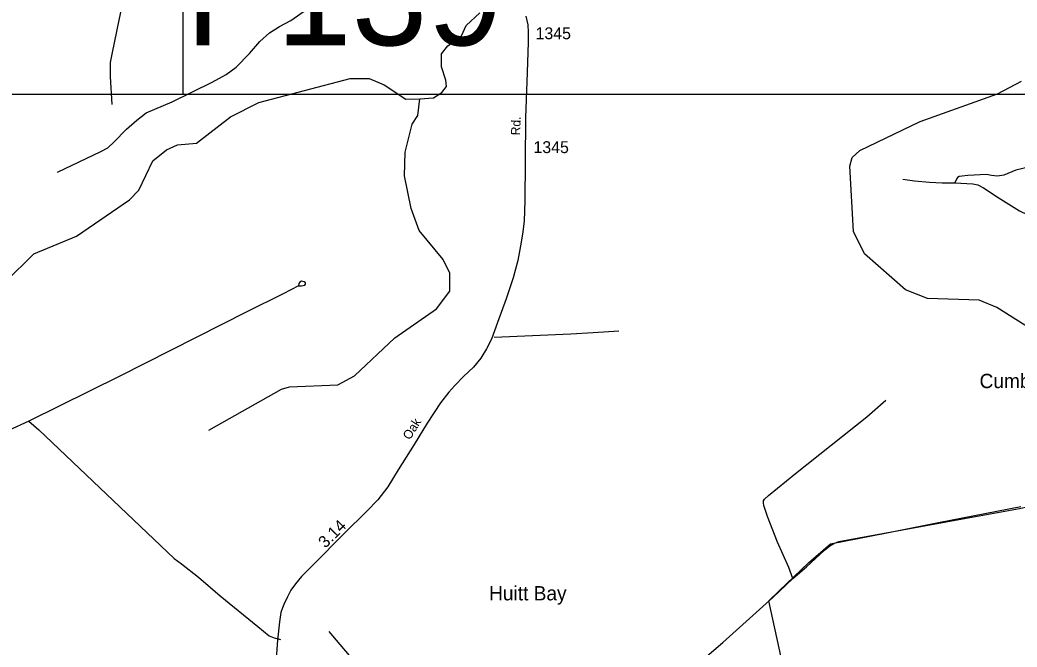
# Model space of a CAD drawing. Extents: x 2104537 to 2336408, y 34176 to 229611.
# Drawn here: x 2195903 to 2206373, y 94408 to 100996 of the extents above; entities that cross this region are included whole.
import ezdxf

# ---------------------------------------------------------------- set-up
doc = ezdxf.new("R2010")
doc.units = 0
for name, color, linetype in [('Exist Boundary Political City Limit New', 7, 'Continuous'), ('Exist Hydrographic Creek Single Shore', 7, 'Continuous'), ('Exist Hydrographic Misc Water Feature', 7, 'Continuous'), ('Exist Hydrographic Point Label', 7, 'Continuous'), ('Exist Road Non-System Type 51', 7, 'Continuous'), ('Exist Road Secondary Mileage Hundredths English Label', 7, 'Continuous'), ('Exist Road Secondary Structure Pipe Number Label', 7, 'Continuous'), ('Exist Road Secondary Type 51 Attributed', 7, 'Continuous'), ('Exist Road Secondary Type 51 Label', 7, 'Continuous'), ('Exist Road Secondary Type 51 Number Label', 7, 'Continuous'), ('Map Preparation Boundary City Limit Buffer Line', 7, 'Continuous'), ('Map Preparation Inset Cut Line', 7, 'Continuous')]:
    doc.layers.add(name, color=color, linetype=linetype)

msp = doc.modelspace()

# ---------------------------------------------------------------- linework, layer by layer
at = {"layer": 'Exist Boundary Political City Limit New'}
msp.add_lwpolyline([(2206367, 92192), (2206206, 92126), (2205995, 92222), (2205650, 92381), (2205524, 92440), (2205394, 92500), (2205348, 92521), (2205280, 92553), (2205279, 92553), (2205005, 92680), (2204162, 93071), (2204129, 93223), (2204128, 93229), (2203916, 94203), (2203768, 94895), (2203876, 95000), (2204184, 95293), (2204415, 95491), (2205005, 95608), (2205549, 95716), (2206414, 95886)], dxfattribs=at)
at = {"layer": 'Exist Hydrographic Creek Single Shore'}
for points in [[(2200103, 100166), (2200244, 100178), (2200333, 100232), (2200383, 100295), (2200374, 100364), (2200330, 100504), (2200330, 100640), (2200396, 100725), (2200541, 100830), (2200590, 100937), (2200731, 101072)], [(2194078, 96769), (2194329, 96711), (2194678, 96757), (2194811, 96823), (2195009, 97075), (2195498, 97496), (2195595, 97878), (2195751, 98245), (2196049, 98538), (2196498, 98726), (2197053, 99106), (2197153, 99206), (2197300, 99515), (2197441, 99633), (2197557, 99684), (2197757, 99703), (2198114, 99978), (2198412, 100130), (2199369, 100380), (2199569, 100379), (2199728, 100314), (2199954, 100165), (2200103, 100166)], [(2197886, 96685), (2198650, 97117), (2198733, 97141), (2199241, 97161), (2199415, 97256), (2199838, 97658), (2200277, 97961), (2200417, 98145), (2200416, 98336), (2200348, 98478), (2200096, 98785), (2200012, 99016), (2199942, 99359), (2199949, 99608), (2200022, 99902), (2200080, 99992), (2200103, 100166)]]:
    msp.add_lwpolyline(points, dxfattribs=at)
at = {"layer": 'Exist Hydrographic Misc Water Feature'}
for points in [[(2206586, 97705), (2206159, 97975), (2205975, 98051), (2205434, 98071), (2205200, 98161), (2204772, 98540), (2204654, 98775), (2204616, 99458), (2204640, 99550), (2204723, 99624), (2205354, 99930), (2206169, 100219), (2206418, 100352)], [(2200445, 91727), (2200479, 91868), (2200649, 92314), (2200657, 92472), (2200614, 92564), (2200578, 92972), (2200493, 93256), (2199838, 94016), (2199478, 94181), (2199151, 94571)]]:
    msp.add_lwpolyline(points, dxfattribs=at)
at = {"layer": 'Exist Road Non-System Type 51'}
for points in [[(2197441, 102290), (2197436, 102194), (2197424, 102101), (2197380, 101965), (2197306, 101755), (2197282, 101680), (2197183, 101544), (2197071, 101377), (2197022, 101285), (2196985, 101192), (2196941, 100994), (2196873, 100654), (2196849, 100548), (2196849, 100400), (2196867, 100109)], [(2196299, 99396), (2196751, 99614), (2196825, 99653), (2196889, 99712), (2197023, 99849), (2197130, 99944), (2197229, 100019), (2197501, 100136), (2197923, 100342), (2198068, 100423), (2198175, 100500), (2198314, 100644), (2198422, 100770), (2198522, 100862), (2198627, 100926), (2198746, 100991), (2198886, 101089)], [(2206566, 99467), (2206359, 99419), (2206235, 99366), (2206167, 99355), (2206103, 99360), (2206053, 99372), (2205857, 99362), (2205795, 99356), (2205764, 99350), (2205749, 99340), (2205741, 99329), (2205720, 99285)], [(2205172, 99322), (2205296, 99305), (2205452, 99292), (2205588, 99283), (2205720, 99285)], [(2205720, 99285), (2205910, 99275), (2205960, 99265), (2206019, 99231), (2206173, 99129), (2206399, 98989), (2206558, 98915), (2206648, 98892), (2206734, 98878), (2206822, 98881), (2206908, 98854), (2207049, 98790), (2207222, 98669), (2207421, 98569), (2207572, 98527)], [(2198827, 98203), (2198858, 98201), (2198895, 98209), (2198903, 98221), (2198901, 98233), (2198889, 98243), (2198859, 98251), (2198843, 98241), (2198833, 98227), (2198827, 98203)], [(2198827, 98203), (2198666, 98119), (2198284, 97930), (2196951, 97255), (2195995, 96782)], [(2200881, 97665), (2201687, 97700), (2201921, 97712), (2202193, 97731)], [(2204020, 95127), (2204163, 95252), (2204351, 95426), (2204407, 95471), (2204448, 95495), (2204502, 95515), (2205627, 95724), (2206397, 95864), (2206619, 95912), (2206830, 95982), (2207039, 96088), (2207338, 96249), (2208591, 96967), (2208981, 97194), (2209066, 97237), (2209158, 97274), (2209260, 97301)], [(2204020, 95127), (2203975, 95243), (2203858, 95510), (2203752, 95778), (2203715, 95894), (2203709, 95923), (2203710, 95944), (2203722, 95963), (2203764, 96001), (2204047, 96231), (2204796, 96828), (2204996, 97000)], [(2195995, 96782), (2195784, 96682), (2195071, 96323), (2194848, 96215)], [(2195995, 96782), (2196100, 96689), (2197523, 95337), (2197600, 95282), (2197777, 95143), (2198005, 94945), (2198402, 94625), (2198521, 94526), (2198572, 94505), (2198638, 94486)], [(2203043, 94250), (2203285, 94454), (2203808, 94927), (2204020, 95127)]]:
    msp.add_lwpolyline(points, dxfattribs=at)
at = {"layer": 'Exist Road Secondary Type 51 Attributed'}
msp.add_lwpolyline([(2201216, 101034), (2201235, 100946), (2201239, 100869), (2201239, 100762), (2201230, 100445), (2201211, 99969), (2201209, 99501), (2201204, 99100), (2201197, 98883), (2201179, 98746), (2201160, 98622), (2201130, 98468), (2201083, 98287), (2201009, 98066), (2200918, 97816), (2200855, 97644), (2200802, 97539), (2200741, 97444), (2200664, 97349), (2200564, 97254), (2200471, 97156), (2200408, 97086), (2200318, 96972), (2200179, 96760), (2200044, 96537), (2199876, 96271), (2199767, 96090), (2199661, 95955), (2199547, 95834), (2199309, 95600), (2198986, 95276), (2198858, 95148), (2198795, 95071), (2198746, 95004), (2198711, 94934), (2198674, 94855), (2198660, 94820), (2198644, 94771), (2198627, 94673), (2198606, 94480), (2198586, 94189)], dxfattribs=at)
at = {"layer": 'Map Preparation Boundary City Limit Buffer Line'}
msp.add_lwpolyline([(2206367, 92192), (2206206, 92126), (2205995, 92222), (2205650, 92381), (2205524, 92440), (2205394, 92500), (2205348, 92521), (2205280, 92553), (2205279, 92553), (2205005, 92680), (2204162, 93071), (2204129, 93223), (2204128, 93229), (2203916, 94203), (2203768, 94895), (2203876, 95000), (2204184, 95293), (2204415, 95491), (2205005, 95608), (2205549, 95716), (2206414, 95886)], dxfattribs=at)
at = {"layer": 'Map Preparation Inset Cut Line'}
for points in [[(2197616, 118017), (2259069, 118017), (2259069, 100213), (2197616, 100213)], [(2262949, 100213), (2187500, 100213), (2187500, 55965), (2244094, 55965), (2244094, 70118), (2262949, 70118)]]:
    msp.add_lwpolyline(points, close=True, dxfattribs=at)

# ---------------------------------------------------------------- texts
at = {"layer": 'Exist Hydrographic Point Label'}
for s, p in [('Cumbee Bay', (2205979, 97128)), ('Huitt Bay', (2200829, 94898))]:
    msp.add_text(s, height=150, dxfattribs=at).set_placement(p)
at = {"layer": 'Exist Road Secondary Mileage Hundredths English Label'}
msp.add_text('3.14', height=125, rotation=45.013, dxfattribs=at).set_placement((2199110, 95440))
at = {"layer": 'Exist Road Secondary Structure Pipe Number Label'}
msp.add_text('P139', height=1066.3, dxfattribs=at).set_placement((2197643, 100730))
at = {"layer": 'Exist Road Secondary Type 51 Label'}
for s, rotation, p in [('Rd.', 87.5315, (2201153, 99782)), ('Oak', 57.8661, (2199996, 96577))]:
    msp.add_text(s, height=95, rotation=rotation, dxfattribs=at).set_placement(p)
at = {"layer": 'Exist Road Secondary Type 51 Number Label'}
for p in [(2201317, 100793), (2201295, 99597)]:
    msp.add_text('1345', height=125, dxfattribs=at).set_placement(p)

doc.saveas('drawing.dxf')
